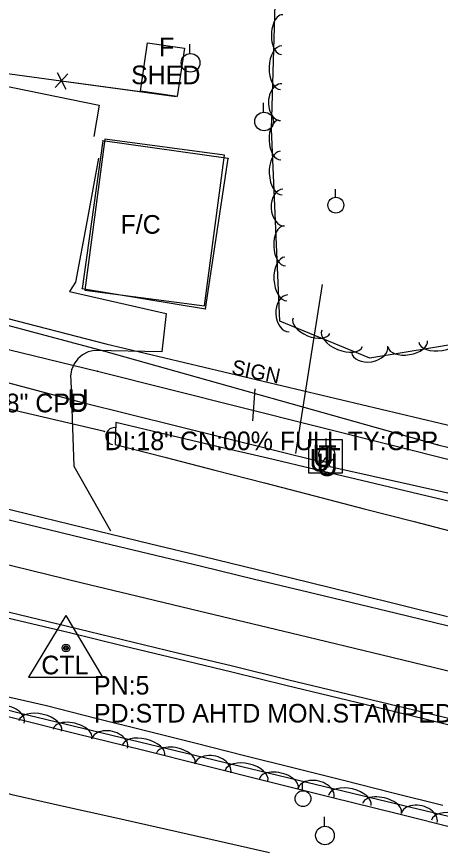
# Model space of a CAD drawing. Extents: x 1441650 to 1491889, y 345904 to 358319.
# Drawn here: x 1446542.3 to 1446655.8, y 354297.3 to 354519.8 of the extents above; entities that cross this region are included whole.
import ezdxf

# ---------------------------------------------------------------- set-up
doc = ezdxf.new("R2010")
doc.units = 0
for name, color, linetype in [('Default', 7, 'Continuous'), ('S_BUILDING', 7, 'Continuous'), ('S_BUILDING_ANNOT', 7, 'Continuous'), ('S_CROSS_DRAIN', 7, 'Continuous'), ('S_CROSS_DRAIN_ANNOT', 7, 'Continuous'), ('S_DITCHLINE', 7, 'Continuous'), ('S_DRG_PT_SYM', 7, 'Continuous'), ('S_EDGE_PAVEMENT', 7, 'Continuous'), ('S_FENCE', 7, 'Continuous'), ('S_GAS_UTILITIES', 7, 'Continuous'), ('S_GRAVEL_ROAD', 7, 'Continuous'), ('S_PARKING', 7, 'Continuous'), ('S_PAVEMENT_CROWN', 7, 'Continuous'), ('S_PRIMARY_CTL', 7, 'Continuous'), ('S_PRIMARY_CTL_ANNOT', 7, 'Continuous'), ('S_SANITARY_SEWER', 7, 'Continuous'), ('S_SHOULDER', 7, 'Continuous'), ('S_SIGN', 7, 'Continuous'), ('S_SIGN_ANNOT', 7, 'Continuous'), ('S_STR_PT_SYM', 7, 'Continuous'), ('S_STREAM', 7, 'Continuous'), ('S_TELEPHONE_UTILITIES', 7, 'Continuous'), ('S_TREE', 7, 'Continuous'), ('S_UNDERGROUND_CABLE', 7, 'Continuous'), ('S_UTILITY_POLE', 7, 'Continuous'), ('S_UTL_PT_SYM', 7, 'Continuous'), ('S_WATER_UTILITIES', 7, 'Continuous')]:
    doc.layers.add(name, color=color, linetype=linetype)

msp = doc.modelspace()

# ---------------------------------------------------------------- linework, layer by layer
at = {"layer": 'S_BUILDING'}
for p, q in [((1446565.4, 354486.55), (1446559.8, 354446.91)), ((1446598.95, 354481.76), (1446565.4, 354486.55)), ((1446592.86, 354441.43), (1446598.95, 354481.76)), ((1446559.8, 354446.91), (1446592.86, 354441.43))]:
    msp.add_line(p, q, dxfattribs=at)
for points in [[(1446575.46, 354499.83), (1446577.37, 354512.84), (1446587.22, 354511.4), (1446585.31, 354498.39)], [(1446565.87, 354486.93), (1446560.52, 354446.5), (1446592.63, 354442.26), (1446597.97, 354482.68)]]:
    msp.add_lwpolyline(points, close=True, dxfattribs=at)
at = {"layer": 'S_CROSS_DRAIN'}
msp.add_line((1446565.82, 354408.57), (1446522.61, 354418.72), dxfattribs=at)
msp.add_arc((1446568.45, 354407.31), 2.3, 76.7224, 257.0516, dxfattribs=at)
at = {"layer": 'S_DITCHLINE'}
for points in [[(1446663.58, 354388.59), (1446650.04, 354391.79), (1446636.51, 354394.99), (1446622.97, 354398.2), (1446609.44, 354401.4), (1446595.9, 354404.6), (1446582.37, 354407.8), (1446568.83, 354411), (1446568.65, 354405.12), (1446581.99, 354401.67), (1446595.34, 354398.23), (1446608.69, 354394.78), (1446622.04, 354391.33), (1446635.39, 354387.88), (1446648.74, 354384.43), (1446662.09, 354380.98)], [(1446351.67, 354381.67), (1446375.85, 354375.83), (1446400.03, 354369.99), (1446424.21, 354364.15), (1446439.96, 354360.52), (1446455.71, 354356.88), (1446471.47, 354353.25), (1446487.22, 354349.62), (1446502.97, 354345.99), (1446518.72, 354342.35), (1446534.47, 354338.72), (1446550.23, 354335.09), (1446563.5, 354331.75), (1446576.77, 354328.41), (1446590.05, 354325.08), (1446603.32, 354321.74), (1446616.6, 354318.41), (1446629.87, 354315.07), (1446643.15, 354311.73), (1446656.42, 354308.4)], [(1446368.21, 354356.14), (1446390.15, 354350.7), (1446412.09, 354345.27), (1446428.2, 354341.02), (1446444.31, 354336.76), (1446460.43, 354332.51), (1446476.54, 354328.26), (1446492.65, 354324.01), (1446508.76, 354319.76), (1446524.87, 354315.51), (1446540.98, 354311.26), (1446554.79, 354308.14), (1446568.61, 354305.03), (1446582.42, 354301.92), (1446596.23, 354298.81), (1446610.04, 354295.7)]]:
    msp.add_lwpolyline(points, dxfattribs=at)
at = {"layer": 'S_DRG_PT_SYM'}
msp.add_lwpolyline([(1446565.82, 354408.57), (1446565.82, 354408.62), (1446565.82, 354408.57), (1446565.77, 354408.57), (1446565.82, 354408.57), (1446565.82, 354408.52), (1446565.82, 354408.57), (1446565.87, 354408.57)], dxfattribs=at)
at = {"layer": 'S_EDGE_PAVEMENT'}
for points in [[(1446369.74, 354426.12), (1446383.41, 354422.83), (1446396.44, 354419.67), (1446409.48, 354416.52), (1446422.51, 354413.37), (1446435.54, 354410.21), (1446449.12, 354406.94), (1446462.71, 354403.66), (1446476.3, 354400.39), (1446489.88, 354397.12), (1446508.26, 354392.66), (1446526.64, 354388.21), (1446545.02, 354383.75), (1446563.4, 354379.3), (1446577.61, 354375.87), (1446591.82, 354372.44), (1446606.03, 354369.01), (1446620.24, 354365.58), (1446644.08, 354359.82), (1446667.92, 354354.06)], [(1446362.92, 354403.01), (1446376.41, 354399.75), (1446389.73, 354396.52), (1446403.04, 354393.28), (1446416.36, 354390.04), (1446429.68, 354386.81), (1446442.98, 354383.6), (1446456.28, 354380.39), (1446469.57, 354377.18), (1446482.87, 354373.97), (1446501.13, 354369.58), (1446519.38, 354365.19), (1446537.64, 354360.8), (1446555.89, 354356.42), (1446570.62, 354352.84), (1446585.34, 354349.27), (1446600.07, 354345.7), (1446614.8, 354342.12), (1446637.91, 354336.55), (1446661.02, 354330.97)]]:
    msp.add_lwpolyline(points, dxfattribs=at)
at = {"layer": 'S_FENCE'}
for p, q in [((1446553.12, 354504.84), (1446555.41, 354500.4)), ((1446552.57, 354500.78), (1446555.96, 354504.45))]:
    msp.add_line(p, q, dxfattribs=at)
for points in [[(1446464.51, 354502.73), (1446458.99, 354479.38), (1446504.68, 354468.98), (1446511.52, 354508.4), (1446585.05, 354498.45)], [(1446532.46, 354505.56), (1446552.28, 354502.88)], [(1446556.25, 354502.35), (1446576.07, 354499.67)], [(1446576.07, 354499.67), (1446585.05, 354498.45)]]:
    msp.add_lwpolyline(points, dxfattribs=at)
at = {"layer": 'S_GAS_UTILITIES'}
for p, q in [((1446503.29, 354446.8), (1446565.51, 354430.19)), ((1446565.51, 354430.19), (1446655.11, 354405.01)), ((1446655.11, 354405.01), (1446831.87, 354361.39))]:
    msp.add_line(p, q, dxfattribs=at)
at = {"layer": 'S_GRAVEL_ROAD'}
msp.add_lwpolyline([(1446564.22, 354481.86), (1446561.13, 354465.23), (1446558.03, 354448.59), (1446556.4, 354446.11), (1446569.37, 354443.15), (1446582.34, 354440.19), (1446581.13, 354429.93), (1446563.07, 354430.33), (1446561.43, 354429.93), (1446559.92, 354429.16), (1446558.63, 354428.05), (1446557.64, 354426.68), (1446557, 354425.11), (1446556.74, 354423.44), (1446556.78, 354422.37), (1446557.61, 354399.28), (1446567.38, 354381.98)], dxfattribs=at)
at = {"layer": 'S_PARKING'}
msp.add_lwpolyline([(1446528.13, 354493.63), (1446529.8, 354503.14), (1446564.41, 354496.07), (1446562.98, 354487.69)], dxfattribs=at)
at = {"layer": 'S_PAVEMENT_CROWN'}
msp.add_lwpolyline([(1446365.61, 354414.94), (1446378.88, 354411.76), (1446392.56, 354408.45), (1446406.24, 354405.14), (1446419.92, 354401.84), (1446433.6, 354398.53), (1446446.62, 354395.44), (1446459.64, 354392.34), (1446472.66, 354389.24), (1446485.69, 354386.15), (1446504.22, 354381.61), (1446522.75, 354377.07), (1446541.29, 354372.54), (1446559.82, 354368), (1446574.36, 354364.5), (1446588.89, 354361), (1446603.43, 354357.5), (1446617.97, 354354.01), (1446640.17, 354348.66), (1446662.38, 354343.32)], dxfattribs=at)
at = {"layer": 'S_PRIMARY_CTL'}
for p, q in [((1446555.48, 354359.24), (1446545.45, 354342.72)), ((1446555.48, 354359.24), (1446565.3, 354342.72)), ((1446545.45, 354342.72), (1446565.3, 354342.72))]:
    msp.add_line(p, q, dxfattribs=at)
for radius in [1.04, 0.609, 0.344]:
    msp.add_circle((1446555.48, 354350.54), radius, dxfattribs=at)
at = {"layer": 'S_SANITARY_SEWER'}
for p, q in [((1446371.19, 354482.39), (1446566.21, 354432.11)), ((1446566.21, 354432.11), (1446860.67, 354362.14))]:
    msp.add_line(p, q, dxfattribs=at)
at = {"layer": 'S_SHOULDER'}
for points in [[(1446370.42, 354428.29), (1446384.17, 354425.03), (1446397.1, 354421.94), (1446410.02, 354418.85), (1446422.95, 354415.76), (1446435.87, 354412.68), (1446449.57, 354409.45), (1446463.26, 354406.21), (1446476.96, 354402.98), (1446490.65, 354399.75), (1446508.98, 354395.3), (1446527.31, 354390.84), (1446545.63, 354386.39), (1446563.96, 354381.93), (1446578.21, 354378.47), (1446592.46, 354375.02), (1446606.7, 354371.56), (1446620.95, 354368.1), (1446633.21, 354365.06), (1446645.47, 354362.02), (1446657.73, 354358.98)], [(1446362.35, 354401.2), (1446375.82, 354397.96), (1446389.15, 354394.74), (1446402.49, 354391.53), (1446415.82, 354388.31), (1446429.16, 354385.09), (1446442.51, 354381.89), (1446455.87, 354378.68), (1446469.22, 354375.47), (1446482.58, 354372.26), (1446501.04, 354367.86), (1446519.51, 354363.46), (1446537.97, 354359.06), (1446556.44, 354354.66), (1446570.93, 354351.14), (1446585.43, 354347.62), (1446599.92, 354344.1), (1446614.42, 354340.58), (1446638.11, 354334.82), (1446661.8, 354329.07)]]:
    msp.add_lwpolyline(points, dxfattribs=at)
at = {"layer": 'S_SIGN'}
msp.add_line((1446606.1, 354420), (1446605.46, 354411.43), dxfattribs=at)
at = {"layer": 'S_STR_PT_SYM'}
for points in [[(1446565.4, 354486.55), (1446565.4, 354486.6), (1446565.4, 354486.55), (1446565.35, 354486.55), (1446565.4, 354486.55), (1446565.4, 354486.5), (1446565.4, 354486.55), (1446565.45, 354486.55)], [(1446598.95, 354481.76), (1446598.95, 354481.81), (1446598.95, 354481.76), (1446598.9, 354481.76), (1446598.95, 354481.76), (1446598.95, 354481.71), (1446598.95, 354481.76), (1446599, 354481.76)], [(1446559.8, 354446.91), (1446559.8, 354446.96), (1446559.8, 354446.91), (1446559.75, 354446.91), (1446559.8, 354446.91), (1446559.8, 354446.86), (1446559.8, 354446.91), (1446559.85, 354446.91)], [(1446592.86, 354441.43), (1446592.86, 354441.48), (1446592.86, 354441.43), (1446592.81, 354441.43), (1446592.86, 354441.43), (1446592.86, 354441.38), (1446592.86, 354441.43), (1446592.91, 354441.43)]]:
    msp.add_lwpolyline(points, dxfattribs=at)
at = {"layer": 'S_STREAM'}
msp.add_lwpolyline([(1446624.13, 354447.97), (1446616.97, 354402.72)], dxfattribs=at)
at = {"layer": 'S_TELEPHONE_UTILITIES'}
msp.add_lwpolyline([(1446620.51, 354397.39), (1446620.51, 354406.39), (1446629.51, 354406.39), (1446629.51, 354397.39)], close=True, dxfattribs=at)
at = {"layer": 'S_TREE'}
for points in [[(1446662.87, 354432.49), (1446636.85, 354428.22), (1446612.79, 354438.13), (1446610.54, 354489.62), (1446611.52, 354523.14), (1446616.32, 354548.22), (1446621.64, 354573.88), (1446641.73, 354579.61), (1446673.53, 354573.12)], [(1446066.8, 354447.62), (1446143.91, 354428.65), (1446246.93, 354407.56), (1446309.08, 354398.67), (1446342.08, 354392.02), (1446387.8, 354382.36), (1446425.03, 354363.96), (1446462.42, 354353.82), (1446542.91, 354333.16), (1446634.86, 354310.99), (1446749.65, 354283.42), (1446825.75, 354264.35), (1446891.49, 354247.76), (1446920.75, 354233.86), (1446937, 354226.62), (1446955.71, 354227.95), (1446981.79, 354224.67), (1447009.64, 354215.66), (1447044.85, 354206.75), (1447061.38, 354203.2), (1447067.8, 354201.83), (1447129.51, 354187.75)], [(1446358.56, 354379.19), (1446374.62, 354374.85), (1446390.69, 354370.5), (1446406.75, 354366.15), (1446422.81, 354361.8), (1446438.87, 354357.46), (1446455.96, 354353.18), (1446473.05, 354348.91), (1446490.14, 354344.64), (1446507.23, 354340.37), (1446524.32, 354336.1), (1446541.41, 354331.83), (1446558.5, 354327.55), (1446575.59, 354323.28), (1446592.68, 354319.01), (1446609.77, 354314.74), (1446626.86, 354310.47), (1446643.95, 354306.2), (1446661.04, 354301.92)], [(1446358.56, 354379.19), (1446374.62, 354374.85), (1446390.69, 354370.5), (1446406.75, 354366.15), (1446422.81, 354361.8), (1446438.87, 354357.46), (1446455.96, 354353.18), (1446473.05, 354348.91), (1446490.14, 354344.64), (1446507.23, 354340.37), (1446524.32, 354336.1), (1446541.41, 354331.83), (1446558.5, 354327.55), (1446575.59, 354323.28), (1446592.68, 354319.01), (1446609.77, 354314.74), (1446626.86, 354310.47), (1446643.95, 354306.2), (1446661.04, 354301.92)]]:
    msp.add_lwpolyline(points, dxfattribs=at)
for centre, major_axis, ratio, start_param, end_param in [((1446613.4, 354515), (-0.16, -5.34), 0.540543, 3.14166, 6.283253), ((1446613.14, 354506.14), (-0.17, -5.87), 0.549921, 3.141663, 6.283255), ((1446613.13, 354496.88), (-0.15, -4.95), 0.685112, 3.141707, 6.2833), ((1446612.78, 354486.75), (0.23, -5.34), 0.540553, 3.141593, 6.283185), ((1446613.17, 354477.89), (0.26, -5.86), 0.54993, 3.141593, 6.283185), ((1446613.84, 354468.65), (0.22, -4.95), 0.685125, 3.141593, 6.283185), ((1446614.03, 354458.35), (0.23, -5.34), 0.540553, 3.141593, 6.283185), ((1446614.42, 354449.49), (0.26, -5.86), 0.54993, 3.141593, 6.283185), ((1446615.08, 354440.25), (0.22, -4.95), 0.685125, 3.141593, 6.283185), ((1446621.26, 354436.94), (4.94, -2.04), 0.540695, 3.141593, 6.283185), ((1446629.46, 354433.56), (5.43, -2.23), 0.550076, 3.141593, 6.283185), ((1446655.81, 354433.48), (5.79, 0.95), 0.549994, 3.141593, 6.283185), ((1446636.85, 354430.64), (4.89, 0.8), 0.685204, 3.141593, 6.283185), ((1446647.06, 354432.05), (5.28, 0.86), 0.540615, 3.141593, 6.283185), ((1446539.53, 354331.59), (-4.8, 1.23), 0.680104, 3.140596, 6.282189), ((1446548.61, 354329.62), (-5.71, 1.37), 0.545896, 3.140953, 6.282545), ((1446557.23, 354327.54), (-5.2, 1.25), 0.536587, 3.140972, 6.282565), ((1446567.18, 354324.87), (-4.82, 1.16), 0.680099, 3.140551, 6.282144), ((1446576.24, 354322.96), (-5.71, 1.37), 0.545896, 3.140953, 6.282545), ((1446584.86, 354320.88), (-5.2, 1.25), 0.536587, 3.140972, 6.282565), ((1446594.82, 354318.21), (-4.82, 1.16), 0.680099, 3.140551, 6.282144), ((1446603.88, 354316.29), (-5.71, 1.37), 0.545896, 3.140953, 6.282545), ((1446612.5, 354314.21), (-5.2, 1.25), 0.536587, 3.140972, 6.282565), ((1446622.45, 354311.55), (-4.82, 1.16), 0.680099, 3.140551, 6.282144), ((1446631.51, 354309.63), (-5.71, 1.37), 0.545896, 3.140953, 6.282545), ((1446640.14, 354307.55), (-5.2, 1.25), 0.536577, 3.141332, 6.282925), ((1446650.1, 354304.9), (-4.82, 1.16), 0.680086, 3.141155, 6.282748), ((1446659.16, 354302.99), (-5.71, 1.37), 0.545886, 3.141324, 6.282916)]:
    msp.add_ellipse(centre, major_axis=major_axis, ratio=ratio, start_param=start_param, end_param=end_param, dxfattribs=at)
at = {"layer": 'S_UNDERGROUND_CABLE'}
for p, q in [((1446496.57, 354433.41), (1446559.52, 354416.41)), ((1446559.52, 354416.41), (1446624.29, 354400.39)), ((1446624.29, 354400.39), (1446625.15, 354401.6)), ((1446625.15, 354401.6), (1446626.22, 354399.19)), ((1446626.22, 354399.19), (1446829.17, 354353.53))]:
    msp.add_line(p, q, dxfattribs=at)
at = {"layer": 'S_UTILITY_POLE'}
for p, q in [((1446588.71, 354509.96), (1446588.71, 354512.44)), ((1446608.41, 354494.22), (1446608.41, 354496.7)), ((1446627.66, 354471.41), (1446627.66, 354473.52)), ((1446625.23, 354404.6), (1446625.23, 354406.71)), ((1446618.87, 354312.27), (1446618.87, 354314.38)), ((1446624.73, 354302.77), (1446624.73, 354305.25))]:
    msp.add_line(p, q, dxfattribs=at)
for centre, radius in [((1446588.86, 354507.44), 2.5), ((1446608.56, 354491.7), 2.5), ((1446627.78, 354469.27), 2.13), ((1446625.35, 354402.46), 2.13), ((1446618.99, 354310.13), 2.13), ((1446624.88, 354300.25), 2.5)]:
    msp.add_circle(centre, radius, dxfattribs=at)
at = {"layer": 'S_UTL_PT_SYM'}
for points in [[(1446566.21, 354432.11), (1446566.21, 354432.16), (1446566.21, 354432.11), (1446566.16, 354432.11), (1446566.21, 354432.11), (1446566.21, 354432.06), (1446566.21, 354432.11), (1446566.26, 354432.11)], [(1446565.51, 354430.19), (1446565.51, 354430.24), (1446565.51, 354430.19), (1446565.46, 354430.19), (1446565.51, 354430.19), (1446565.51, 354430.14), (1446565.51, 354430.19), (1446565.56, 354430.19)], [(1446563.89, 354424.77), (1446563.89, 354424.82), (1446563.89, 354424.77), (1446563.84, 354424.77), (1446563.89, 354424.77), (1446563.89, 354424.72), (1446563.89, 354424.77), (1446563.94, 354424.77)], [(1446655.11, 354405.01), (1446655.11, 354405.06), (1446655.11, 354405.01), (1446655.06, 354405.01), (1446655.11, 354405.01), (1446655.11, 354404.96), (1446655.11, 354405.01), (1446655.16, 354405.01)]]:
    msp.add_lwpolyline(points, dxfattribs=at)
at = {"layer": 'S_WATER_UTILITIES'}
for p, q in [((1446369.96, 354471.61), (1446563.89, 354424.77)), ((1446563.89, 354424.77), (1446805.24, 354364.1))]:
    msp.add_line(p, q, dxfattribs=at)

# ---------------------------------------------------------------- texts
at = {"layer": 'Default'}
for p in [(1446555.89, 354413.87), (1446621.52, 354399.06), (1446620.66, 354397.85), (1446622.59, 354396.64)]:
    msp.add_text('U', height=6, rotation=360, dxfattribs=at).set_placement(p)
at = {"layer": 'S_BUILDING_ANNOT'}
for s, p in [('F', (1446580.44, 354509.2)), ('SHED', (1446572.94, 354501.7)), ('F/C', (1446570.1, 354461.61))]:
    msp.add_text(s, height=5, dxfattribs=at).set_placement(p)
at = {"layer": 'S_CROSS_DRAIN_ANNOT'}
for s, p in [('INV 18" CPP', (1446522.61, 354413.72)), ('DI:18" CN:00% FULL TY:CPP', (1446565.82, 354403.57))]:
    msp.add_text(s, height=5, dxfattribs=at).set_placement(p)
at = {"layer": 'S_PRIMARY_CTL'}
msp.add_text('CTL', height=5, rotation=360, dxfattribs=at).set_placement((1446548.89, 354343.46))
at = {"layer": 'S_PRIMARY_CTL_ANNOT'}
for s, p in [('PN:5', (1446562.98, 354338.04)), ('PD:STD AHTD MON.STAMPED PN:5 JOB 050264', (1446562.98, 354330.54))]:
    msp.add_text(s, height=5, dxfattribs=at).set_placement(p)
at = {"layer": 'S_SIGN_ANNOT'}
msp.add_text('SIGN', height=4, rotation=348.4503, dxfattribs=at).set_placement((1446599.63, 354424.01))
at = {"layer": 'S_TELEPHONE_UTILITIES'}
msp.add_text('T', height=6, rotation=360, dxfattribs=at).set_placement((1446623.08, 354398.89))

doc.saveas('drawing.dxf')
